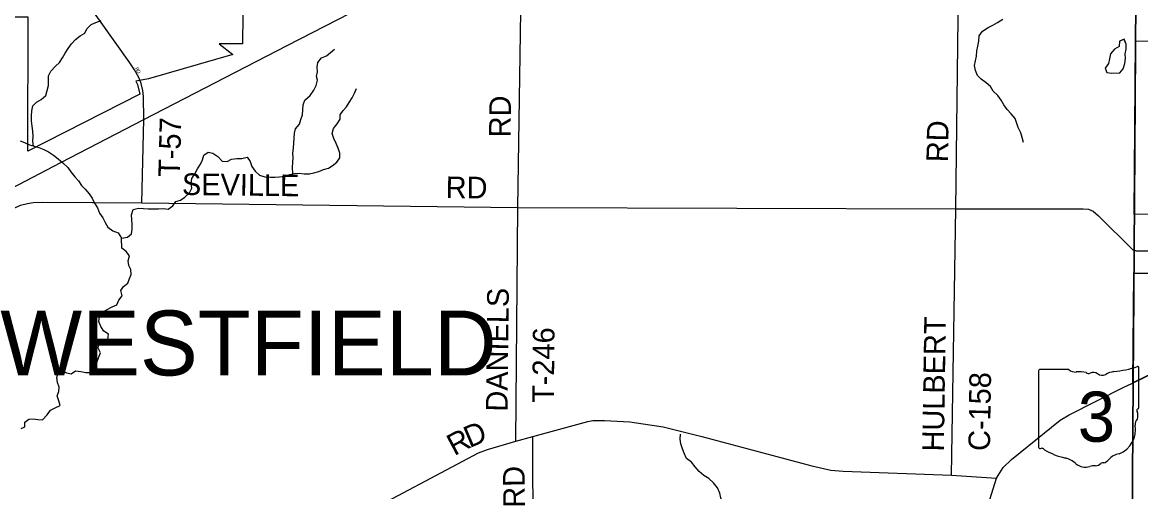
# Model space of a CAD drawing. Extents: x 1985906 to 2277390, y 930619 to 1324581.
# Drawn here: x 2124221 to 2139737, y 1093746 to 1100256 of the extents above; entities that cross this region are included whole.
import ezdxf

# ---------------------------------------------------------------- set-up
doc = ezdxf.new("R2010")
doc.units = 0
for name, color, linetype in [('GM_X_City_Street', 7, 'Continuous'), ('GM_X_City_Street_Text', 7, 'Continuous'), ('GM_X_Corporation', 7, 'Continuous'), ('GM_X_County_Road', 7, 'Continuous'), ('GM_X_County_Road_Text', 7, 'Continuous'), ('GM_X_Interstate_Route', 7, 'Continuous'), ('GM_X_Minor_Lake', 7, 'Continuous'), ('GM_X_Minor_River', 7, 'Continuous'), ('GM_X_State_Location', 7, 'Continuous'), ('GM_X_State_Route', 7, 'Continuous'), ('GM_X_State_Shield', 7, 'Continuous'), ('GM_X_Township', 7, 'Continuous'), ('GM_X_Township_Road', 7, 'Continuous'), ('GM_X_Township_Road_Text', 7, 'Continuous'), ('GM_X_Township_Text', 7, 'Continuous')]:
    doc.layers.add(name, color=color, linetype=linetype)

msp = doc.modelspace()

# ---------------------------------------------------------------- linework, layer by layer
at = {"layer": 'GM_X_City_Street'}
msp.add_lwpolyline([(2125865, 1099422), (2125838, 1099493), (2125779, 1099597), (2125703, 1099706), (2124901, 1100835), (2124868, 1100878), (2124856, 1100909), (2124856, 1101026), (2124856, 1102788)], dxfattribs=at)
at = {"layer": 'GM_X_Corporation'}
for points in [[(2123473, 1106849), (2124915, 1106840), (2124915, 1106892), (2125550, 1106859), (2125554, 1106054), (2127344, 1106011), (2127277, 1099960), (2126951, 1099960), (2127142, 1099809), (2125973, 1099473), (2125797, 1099439), (2125817, 1099396), (2125851, 1099259), (2124295, 1098467), (2124300, 1100330), (2122582, 1100329)], [(2140038, 1097599), (2139649, 1097592), (2139665, 1099998), (2140786, 1099979)], [(2140468, 1095660), (2139629, 1095255), (2139641, 1096775), (2139887, 1096777)]]:
    msp.add_lwpolyline(points, dxfattribs=at)
at = {"layer": 'GM_X_County_Road'}
for points in [[(2137114, 1093975), (2137175, 1097667), (2137218, 1101454)], [(2122833, 1097027), (2123949, 1097605), (2124196, 1097719), (2124291, 1097745), (2124371, 1097759), (2124502, 1097761), (2125192, 1097757), (2125203, 1097757)], [(2125203, 1097757), (2125877, 1097754), (2131096, 1097686)], [(2131096, 1097686), (2137175, 1097667), (2138940, 1097670), (2139012, 1097663), (2139078, 1097637), (2139151, 1097571), (2139630, 1097101), (2139645, 1097096), (2139666, 1097089)], [(2139666, 1097089), (2139672, 1097087), (2139719, 1097087), (2139867, 1097085)], [(2137114, 1093975), (2137738, 1093935)]]:
    msp.add_lwpolyline(points, dxfattribs=at)
at = {"layer": 'GM_X_Interstate_Route'}
for points in [[(2127894, 1099934), (2129300, 1100661)], [(2107570, 1092271), (2108357, 1092298), (2108512, 1092307), (2110610, 1092407), (2111293, 1092449), (2111850, 1092500), (2112183, 1092541), (2112791, 1092647), (2112793, 1092647), (2113146, 1092729), (2113768, 1092886), (2114323, 1093055), (2114828, 1093234), (2115475, 1093515), (2116064, 1093791), (2117190, 1094370), (2119956, 1095820), (2122829, 1097310), (2123575, 1097698), (2124757, 1098310), (2125908, 1098909), (2127894, 1099934)]]:
    msp.add_lwpolyline(points, dxfattribs=at)
at = {"layer": 'GM_X_Minor_Lake'}
for points in [[(2139508, 1100021), (2139445, 1099995), (2139437, 1099923), (2139373, 1099883), (2139319, 1099818), (2139303, 1099750), (2139293, 1099684), (2139243, 1099620), (2139266, 1099560), (2139338, 1099552), (2139446, 1099554)], [(2139505, 1100019), (2139445, 1099995), (2139437, 1099923), (2139373, 1099883), (2139319, 1099818), (2139303, 1099750), (2139293, 1099684), (2139243, 1099620), (2139266, 1099560), (2139338, 1099552), (2139443, 1099554)], [(2139446, 1099554), (2139493, 1099612), (2139518, 1099685), (2139526, 1099753), (2139522, 1099821), (2139538, 1099885), (2139538, 1099953), (2139508, 1100021)], [(2139447, 1099554), (2139493, 1099612), (2139518, 1099685), (2139526, 1099753), (2139522, 1099821), (2139538, 1099885), (2139538, 1099953), (2139508, 1100020)]]:
    msp.add_lwpolyline(points, dxfattribs=at)
at = {"layer": 'GM_X_Minor_River'}
for points in [[(2124374, 1098540), (2124365, 1098608), (2124369, 1098678), (2124368, 1098748), (2124355, 1098817), (2124350, 1098889), (2124349, 1098957), (2124353, 1099030), (2124364, 1099096), (2124417, 1099147), (2124480, 1099184), (2124545, 1099243), (2124566, 1099311), (2124582, 1099379), (2124583, 1099451), (2124582, 1099515), (2124617, 1099580), (2124679, 1099646), (2124736, 1099701), (2124779, 1099762), (2124813, 1099830), (2124856, 1099893), (2124905, 1099959), (2124960, 1100020), (2125024, 1100067), (2125088, 1100104), (2125116, 1100165), (2125175, 1100224), (2125240, 1100253), (2125313, 1100280)], [(2138112, 1098589), (2138093, 1098658), (2138074, 1098724), (2138037, 1098795), (2137995, 1098920), (2137940, 1098985), (2137883, 1099049), (2137840, 1099110), (2137801, 1099176), (2137754, 1099241), (2137692, 1099299), (2137653, 1099366), (2137592, 1099419), (2137526, 1099470), (2137475, 1099517), (2137446, 1099586), (2137431, 1099659), (2137458, 1099786), (2137463, 1099859), (2137478, 1099927), (2137491, 1099997), (2137497, 1100069), (2137544, 1100134), (2137621, 1100183), (2137684, 1100218), (2137751, 1100255), (2137824, 1100301)], [(2127974, 1098153), (2127967, 1098246), (2127972, 1098314), (2127980, 1098379), (2127975, 1098443), (2127982, 1098511), (2127989, 1098581), (2127990, 1098649), (2127998, 1098717), (2128013, 1098779), (2128064, 1098844), (2128087, 1098906), (2128106, 1098972), (2128112, 1099044), (2128117, 1099112), (2128142, 1099178), (2128212, 1099243), (2128263, 1099314), (2128296, 1099382), (2128316, 1099454), (2128302, 1099504), (2128314, 1099568), (2128311, 1099634), (2128322, 1099700), (2128371, 1099762), (2128440, 1099791), (2128497, 1099836), (2128554, 1099883)], [(2125596, 1097261), (2125680, 1097276), (2125735, 1097320), (2125745, 1097388), (2125746, 1097452), (2125736, 1097588), (2125759, 1097660), (2125832, 1097679), (2125904, 1097672), (2125968, 1097668), (2126041, 1097671), (2126109, 1097670), (2126179, 1097675), (2126244, 1097665), (2126307, 1097710), (2126350, 1097772), (2126416, 1097789), (2126473, 1097832), (2126541, 1097891), (2126572, 1097956), (2126563, 1098027), (2126574, 1098091), (2126614, 1098154), (2126653, 1098226), (2126692, 1098289), (2126721, 1098349), (2126741, 1098413), (2126798, 1098454), (2126866, 1098441), (2126931, 1098395), (2126992, 1098328), (2127061, 1098327), (2127125, 1098358), (2127198, 1098367), (2127266, 1098369), (2127339, 1098384), (2127382, 1098325), (2127405, 1098258), (2127452, 1098193), (2127513, 1098138), (2127587, 1098115), (2127662, 1098109), (2127726, 1098110), (2127788, 1098115), (2127863, 1098122), (2127931, 1098143), (2127998, 1098158), (2128060, 1098164), (2128132, 1098155), (2128203, 1098154), (2128267, 1098169), (2128334, 1098188), (2128397, 1098213), (2128469, 1098231), (2128520, 1098264), (2128585, 1098315), (2128626, 1098375), (2128628, 1098441), (2128601, 1098510), (2128574, 1098576), (2128541, 1098645), (2128518, 1098714), (2128539, 1098784), (2128588, 1098847), (2128630, 1098911), (2128631, 1098971), (2128674, 1099032), (2128717, 1099083), (2128756, 1099145), (2128798, 1099210), (2128831, 1099272), (2128858, 1099336)], [(2124189, 1098613), (2124251, 1098588), (2124318, 1098559), (2124386, 1098539), (2124450, 1098520), (2124518, 1098491), (2124582, 1098458), (2124651, 1098414), (2124719, 1098363), (2124784, 1098306), (2124851, 1098244), (2124894, 1098181), (2124949, 1098112), (2124999, 1098057), (2125042, 1097992), (2125093, 1097943), (2125148, 1097878), (2125189, 1097815), (2125220, 1097746), (2125262, 1097685), (2125292, 1097610), (2125337, 1097543), (2125368, 1097479), (2125409, 1097414), (2125477, 1097362), (2125549, 1097337), (2125595, 1097263)], [(2124206, 1094623), (2124256, 1094644), (2124256, 1094710), (2124309, 1094749), (2124371, 1094756), (2124437, 1094747), (2124501, 1094742), (2124567, 1094811), (2124612, 1094874), (2124675, 1094907), (2124746, 1094942), (2124725, 1095004), (2124704, 1095075), (2124725, 1095135), (2124730, 1095197), (2124709, 1095262), (2124698, 1095330), (2124720, 1095396), (2124772, 1095425), (2124832, 1095396), (2124898, 1095379), (2124959, 1095422), (2125031, 1095412), (2125101, 1095397), (2125170, 1095398), (2125227, 1095471), (2125252, 1095539), (2125278, 1095604), (2125305, 1095670), (2125272, 1095737), (2125281, 1095807), (2125340, 1095844), (2125405, 1095855), (2125414, 1095929), (2125350, 1095974), (2125309, 1096039), (2125282, 1096108), (2125292, 1096172), (2125333, 1096235), (2125398, 1096272), (2125465, 1096309), (2125531, 1096336), (2125559, 1096404), (2125604, 1096463), (2125589, 1096536), (2125624, 1096591), (2125683, 1096638), (2125709, 1096704), (2125730, 1096758), (2125725, 1096826), (2125698, 1096881), (2125687, 1096947), (2125708, 1097017), (2125661, 1097078), (2125599, 1097125), (2125597, 1097259)], [(2133980, 1093377), (2133965, 1093454), (2133956, 1093526), (2133935, 1093593), (2133912, 1093659), (2133897, 1093724), (2133868, 1093797), (2133809, 1093870), (2133744, 1093929), (2133676, 1093969), (2133611, 1094026), (2133558, 1094089), (2133503, 1094156), (2133438, 1094206), (2133405, 1094278), (2133378, 1094341), (2133357, 1094408), (2133346, 1094472), (2133353, 1094544)]]:
    msp.add_lwpolyline(points, dxfattribs=at)
at = {"layer": 'GM_X_State_Route'}
for points in [[(2139615, 1095248), (2139622, 1095252), (2139632, 1095257), (2140396, 1095625), (2140470, 1095660)], [(2136970, 1091382), (2137023, 1091564), (2137341, 1092656), (2137738, 1093935), (2137828, 1094080), (2137944, 1094193), (2138622, 1094739), (2138744, 1094810), (2139502, 1095194), (2139615, 1095248)]]:
    msp.add_lwpolyline(points, dxfattribs=at)
at = {"layer": 'GM_X_State_Shield'}
for p, q in [((2138320, 1095421), (2138320, 1094364)), ((2138741, 1095439), (2138333, 1095439)), ((2139712, 1094912), (2139712, 1095465)), ((2139712, 1094912), (2139712, 1094912))]:
    msp.add_line(p, q, dxfattribs=at)
for centre, radius, start, end in [((2138335, 1095423), 16.1, 98.1301, 188.1301), ((2138838, 1095561), 156, 231.6195, 271.1119), ((2139216, 1096879), 1476, 275.8445, 288.9065), ((2139696, 1095467), 15.5, 351.8621, 97.738), ((2138890, 1094846), 562, 80.4867, 94.9883), ((2139017, 1095428), 45.1, 219.7921, 297.1024), ((2139084, 1095306), 93.8, 54.4667, 119.1411), ((2139205, 1095474), 113, 233.8562, 294.8282), ((2139404, 1095116), 297, 97.3462, 120.7689), ((2139708, 1094872), 24, 107.944, 210.337), ((2139556, 1094802), 144, 340.033, 23.6496), ((2139695, 1094910), 16.6, 289.6038, 7.7341), ((2139298, 1094611), 369, 292.3089, 8.9858), ((2139767, 1094681), 105, 136.8065, 186.9296), ((2138336, 1094362), 16.3, 171.9584, 258.3066), ((2138338, 1094470), 124, 267.339, 280.6039), ((2138363, 1094303), 44.8, 29.7484, 93.2717), ((2138929, 1095252), 1066, 240.4129, 257.1985), ((2138611, 1093889), 334, 47.1842, 75.836), ((2139198, 1094262), 119, 282.8732, 323.2771), ((2139454, 1094067), 202, 94.4031, 142.5768), ((2138972, 1094298), 212, 230.7004, 286.2918), ((2139094, 1093932), 174, 85.6951, 111.2099), ((2139109, 1094219), 113, 268.777, 315.5493), ((2139211, 1094116), 31.8, 65.7517, 132.6484)]:
    msp.add_arc(centre, radius, start, end, dxfattribs=at)
at = {"layer": 'GM_X_Township'}
for points in [[(2155649, 1089279), (2152684, 1089316), (2150083, 1089293), (2145540, 1089351), (2143683, 1089344), (2141098, 1089365), (2139591, 1089397), (2139632, 1095257), (2139645, 1097096), (2139670, 1100582), (2139699, 1104876), (2139709, 1106269), (2139713, 1106865), (2139749, 1111975), (2139752, 1112356), (2139793, 1116176), (2143818, 1116154), (2146952, 1116173), (2147929, 1116189), (2150100, 1116210), (2152712, 1116229), (2157438, 1116249)], [(2139749, 1111975), (2139713, 1106865), (2139709, 1106269), (2139699, 1104876), (2139670, 1100582), (2139645, 1097096), (2139632, 1095257), (2139591, 1089397)]]:
    msp.add_lwpolyline(points, dxfattribs=at)
at = {"layer": 'GM_X_Township_Road'}
for points in [[(2131096, 1097686), (2131096, 1097686), (2131156, 1101619), (2131154, 1102989)], [(2125899, 1099271), (2125894, 1099311), (2125871, 1099406), (2125865, 1099422)], [(2125877, 1097754), (2125908, 1098909), (2125904, 1099225), (2125899, 1099271)], [(2131068, 1094445), (2131096, 1097686)], [(2131068, 1094445), (2131304, 1094511), (2132068, 1094719), (2132138, 1094731), (2132297, 1094734), (2132649, 1094713), (2133111, 1094646), (2133649, 1094509), (2135176, 1094106), (2135438, 1094044), (2135609, 1094031), (2137114, 1093975)], [(2131314, 1091615), (2131304, 1094511)], [(2122782, 1091460), (2125053, 1091429), (2125135, 1091442), (2125213, 1091461), (2125365, 1091540), (2128845, 1093376), (2130552, 1094282), (2130674, 1094331), (2131068, 1094445)]]:
    msp.add_lwpolyline(points, dxfattribs=at)

# ---------------------------------------------------------------- texts
at = {"layer": 'GM_X_City_Street_Text'}
for s, rotation, p in [('R', 298.3682, (2125781, 1099618)), ('D', 299.6385, (2125800, 1099582))]:
    msp.add_text(s, height=50, rotation=rotation, dxfattribs=at).set_placement(p)
at = {"layer": 'GM_X_County_Road_Text'}
for s, rotation, p in [('RD', 89.0128, (2137064, 1098314)), ('SEVILLE', 359.3217, (2126434, 1097862)), ('RD', 359.5064, (2130094, 1097818)), ('HULBERT', 89.1047, (2137006, 1094301)), ('C-158', 89.1741, (2137646, 1094309))]:
    msp.add_text(s, height=300, rotation=rotation, dxfattribs=at).set_placement(p)
at = {"layer": 'GM_X_State_Location'}
for s in ['s', 'r']:
    msp.add_text(s, height=1, dxfattribs=at).set_placement((2139000, 1094822))
msp.add_text('3', height=1, rotation=0, dxfattribs=at).set_placement((2138849, 1094749))
at = {"layer": 'GM_X_State_Shield'}
msp.add_text('3', height=696, dxfattribs=at).set_placement((2138865, 1094438))
at = {"layer": 'GM_X_Township_Road_Text'}
for s, rotation, p in [('RD', 89.5063, (2130996, 1098660)), ('T-57', 88.585, (2126407, 1098110)), ('DANIELS', 89.3566, (2130952, 1094855)), ('T-246', 89.4386, (2131595, 1094976)), ('D', 23.0326, (2130426, 1094348)), ('R', 27.8236, (2130214, 1094236)), ('RD', 90.4937, (2131194, 1093524))]:
    msp.add_text(s, height=300, rotation=rotation, dxfattribs=at).set_placement(p)
at = {"layer": 'GM_X_Township_Text'}
msp.add_text('WESTFIELD', height=900, rotation=0, dxfattribs=at).set_placement((2123914, 1095358))

doc.saveas('drawing.dxf')
